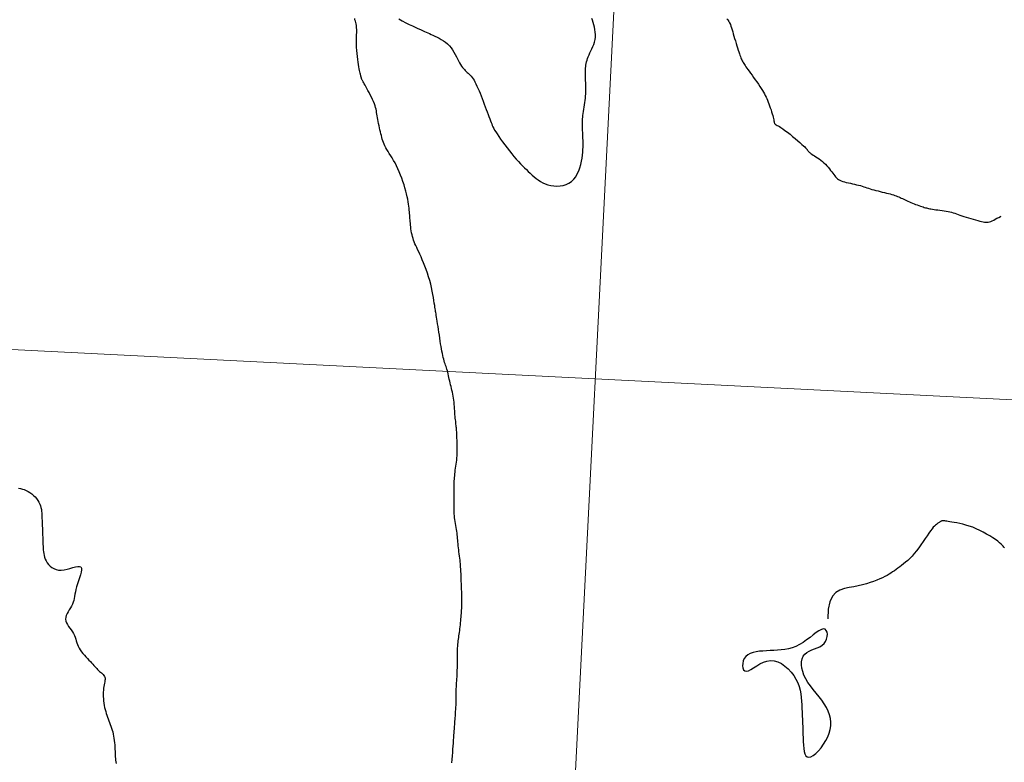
# Model space of a CAD drawing. Header units: millimetres. Extents: x 32690613 to 32693367, y 5343692 to 5344708.
# Tile 518 of 656: x 32692417 to 32692451, y 5344389 to 5344414. Entities that reach past the tile are written whole.
import ezdxf

# ---------------------------------------------------------------- set-up
doc = ezdxf.new("R2010")
doc.units = ezdxf.units.MM
doc.header["$LTSCALE"] = 20
doc.layers.get('0').update_dxf_attribs({"lineweight": 18})
doc.layers.get('Defpoints').update_dxf_attribs({"color": 11, "lineweight": 18})
doc.layers.add('02-DGM_HL_493.00', color=102, linetype='Continuous')

# ---------------------------------------------------------------- blocks, each defined once
blk = doc.blocks.new('A$C78070446')
for p, q in [((4469733.773, 5343068.963), (4469667.482, 5342330.093)), ((4469498.77, 5342951.42), (4470248.353, 5342884.169))]:
    blk.add_line(p, q)

msp = doc.modelspace()

# ---------------------------------------------------------------- linework, layer by layer
at = {"layer": '02-DGM_HL_493.00', "elevation": 493, "flags": 128}
for points in [[(32692431.958, 5344389.127), (32692431.966, 5344389.246), (32692431.975, 5344389.363), (32692431.983, 5344389.477), (32692431.991, 5344389.589), (32692431.999, 5344389.696), (32692432.006, 5344389.798), (32692432.013, 5344389.896), (32692432.02, 5344389.986), (32692432.026, 5344390.07), (32692432.031, 5344390.146), (32692432.036, 5344390.213), (32692432.04, 5344390.272), (32692432.044, 5344390.323), (32692432.047, 5344390.369), (32692432.05, 5344390.412), (32692432.053, 5344390.454), (32692432.056, 5344390.498), (32692432.06, 5344390.545), (32692432.063, 5344390.598), (32692432.068, 5344390.658), (32692432.072, 5344390.724), (32692432.077, 5344390.795), (32692432.082, 5344390.868), (32692432.087, 5344390.942), (32692432.091, 5344391.014), (32692432.095, 5344391.084), (32692432.098, 5344391.15), (32692432.099, 5344391.209), (32692432.101, 5344391.264), (32692432.101, 5344391.313), (32692432.101, 5344391.359), (32692432.101, 5344391.402), (32692432.101, 5344391.443), (32692432.101, 5344391.483), (32692432.101, 5344391.522), (32692432.102, 5344391.562), (32692432.104, 5344391.604), (32692432.105, 5344391.646), (32692432.107, 5344391.692), (32692432.11, 5344391.74), (32692432.113, 5344391.791), (32692432.116, 5344391.847), (32692432.12, 5344391.907), (32692432.124, 5344391.972), (32692432.128, 5344392.042), (32692432.132, 5344392.115), (32692432.136, 5344392.191), (32692432.139, 5344392.269), (32692432.142, 5344392.349), (32692432.145, 5344392.429), (32692432.146, 5344392.508), (32692432.147, 5344392.587), (32692432.147, 5344392.664), (32692432.147, 5344392.74), (32692432.146, 5344392.814), (32692432.146, 5344392.886), (32692432.147, 5344392.956), (32692432.149, 5344393.023), (32692432.152, 5344393.087), (32692432.156, 5344393.148), (32692432.162, 5344393.207), (32692432.169, 5344393.264), (32692432.177, 5344393.321), (32692432.186, 5344393.377), (32692432.195, 5344393.434), (32692432.203, 5344393.491), (32692432.212, 5344393.551), (32692432.22, 5344393.614), (32692432.228, 5344393.678), (32692432.235, 5344393.744), (32692432.241, 5344393.81), (32692432.248, 5344393.877), (32692432.254, 5344393.944), (32692432.259, 5344394.009), (32692432.265, 5344394.073), (32692432.27, 5344394.135), (32692432.275, 5344394.194), (32692432.28, 5344394.252), (32692432.284, 5344394.308), (32692432.288, 5344394.362), (32692432.291, 5344394.415), (32692432.293, 5344394.467), (32692432.295, 5344394.518), (32692432.296, 5344394.568), (32692432.296, 5344394.618), (32692432.296, 5344394.668), (32692432.295, 5344394.719), (32692432.294, 5344394.771), (32692432.292, 5344394.826), (32692432.29, 5344394.883), (32692432.287, 5344394.943), (32692432.285, 5344395.008), (32692432.282, 5344395.075), (32692432.28, 5344395.144), (32692432.277, 5344395.214), (32692432.274, 5344395.284), (32692432.271, 5344395.353), (32692432.269, 5344395.42), (32692432.266, 5344395.485), (32692432.264, 5344395.545), (32692432.262, 5344395.603), (32692432.259, 5344395.659), (32692432.256, 5344395.714), (32692432.252, 5344395.768), (32692432.248, 5344395.824), (32692432.243, 5344395.882), (32692432.237, 5344395.942), (32692432.23, 5344396.006), (32692432.221, 5344396.073), (32692432.212, 5344396.143), (32692432.203, 5344396.213), (32692432.194, 5344396.285), (32692432.185, 5344396.356), (32692432.177, 5344396.425), (32692432.169, 5344396.493), (32692432.163, 5344396.559), (32692432.157, 5344396.622), (32692432.152, 5344396.683), (32692432.147, 5344396.743), (32692432.142, 5344396.803), (32692432.136, 5344396.863), (32692432.129, 5344396.923), (32692432.121, 5344396.985), (32692432.112, 5344397.048), (32692432.101, 5344397.112), (32692432.09, 5344397.178), (32692432.079, 5344397.244), (32692432.067, 5344397.31), (32692432.057, 5344397.377), (32692432.048, 5344397.444), (32692432.041, 5344397.51), (32692432.036, 5344397.575), (32692432.033, 5344397.64), (32692432.032, 5344397.704), (32692432.031, 5344397.768), (32692432.032, 5344397.831), (32692432.033, 5344397.894), (32692432.034, 5344397.957), (32692432.035, 5344398.019), (32692432.035, 5344398.082), (32692432.034, 5344398.144), (32692432.033, 5344398.206), (32692432.032, 5344398.268), (32692432.032, 5344398.33), (32692432.031, 5344398.391), (32692432.03, 5344398.452), (32692432.031, 5344398.512), (32692432.031, 5344398.571), (32692432.033, 5344398.63), (32692432.036, 5344398.689), (32692432.039, 5344398.748), (32692432.043, 5344398.808), (32692432.049, 5344398.868), (32692432.055, 5344398.929), (32692432.062, 5344398.991), (32692432.071, 5344399.054), (32692432.08, 5344399.119), (32692432.09, 5344399.186), (32692432.099, 5344399.254), (32692432.108, 5344399.324), (32692432.117, 5344399.396), (32692432.124, 5344399.469), (32692432.129, 5344399.544), (32692432.133, 5344399.621), (32692432.135, 5344399.699), (32692432.135, 5344399.777), (32692432.135, 5344399.853), (32692432.133, 5344399.929), (32692432.131, 5344400.001), (32692432.129, 5344400.071), (32692432.126, 5344400.136), (32692432.124, 5344400.196), (32692432.122, 5344400.251), (32692432.119, 5344400.303), (32692432.117, 5344400.352), (32692432.114, 5344400.398), (32692432.111, 5344400.443), (32692432.108, 5344400.487), (32692432.104, 5344400.531), (32692432.099, 5344400.575), (32692432.094, 5344400.621), (32692432.089, 5344400.668), (32692432.083, 5344400.717), (32692432.077, 5344400.768), (32692432.071, 5344400.822), (32692432.065, 5344400.879), (32692432.06, 5344400.939), (32692432.055, 5344401.003), (32692432.051, 5344401.071), (32692432.046, 5344401.141), (32692432.041, 5344401.212), (32692432.035, 5344401.284), (32692432.028, 5344401.357), (32692432.02, 5344401.429), (32692432.01, 5344401.5), (32692431.999, 5344401.569), (32692431.986, 5344401.636), (32692431.972, 5344401.702), (32692431.957, 5344401.766), (32692431.941, 5344401.83), (32692431.926, 5344401.893), (32692431.91, 5344401.955), (32692431.895, 5344402.017), (32692431.881, 5344402.079), (32692431.867, 5344402.14), (32692431.854, 5344402.201), (32692431.841, 5344402.261), (32692431.828, 5344402.319), (32692431.815, 5344402.375), (32692431.801, 5344402.429), (32692431.787, 5344402.48), (32692431.772, 5344402.528), (32692431.757, 5344402.574), (32692431.741, 5344402.619), (32692431.725, 5344402.665), (32692431.709, 5344402.712), (32692431.692, 5344402.762), (32692431.676, 5344402.816), (32692431.661, 5344402.875), (32692431.646, 5344402.94), (32692431.631, 5344403.011), (32692431.617, 5344403.087), (32692431.603, 5344403.168), (32692431.589, 5344403.254), (32692431.574, 5344403.344), (32692431.56, 5344403.437), (32692431.546, 5344403.534), (32692431.531, 5344403.633), (32692431.516, 5344403.732), (32692431.501, 5344403.831), (32692431.486, 5344403.928), (32692431.472, 5344404.02), (32692431.459, 5344404.105), (32692431.446, 5344404.183), (32692431.436, 5344404.251), (32692431.426, 5344404.307), (32692431.418, 5344404.356), (32692431.411, 5344404.399), (32692431.404, 5344404.44), (32692431.396, 5344404.481), (32692431.389, 5344404.527), (32692431.38, 5344404.581), (32692431.371, 5344404.644), (32692431.359, 5344404.721), (32692431.346, 5344404.809), (32692431.33, 5344404.908), (32692431.311, 5344405.015), (32692431.29, 5344405.128), (32692431.265, 5344405.247), (32692431.236, 5344405.369), (32692431.204, 5344405.493), (32692431.167, 5344405.616), (32692431.128, 5344405.738), (32692431.085, 5344405.858), (32692431.041, 5344405.974), (32692430.996, 5344406.086), (32692430.952, 5344406.192), (32692430.909, 5344406.291), (32692430.868, 5344406.383), (32692430.829, 5344406.466), (32692430.794, 5344406.541), (32692430.761, 5344406.61), (32692430.731, 5344406.675), (32692430.703, 5344406.736), (32692430.679, 5344406.796), (32692430.656, 5344406.855), (32692430.636, 5344406.916), (32692430.619, 5344406.979), (32692430.603, 5344407.044), (32692430.59, 5344407.11), (32692430.578, 5344407.177), (32692430.568, 5344407.243), (32692430.559, 5344407.308), (32692430.552, 5344407.371), (32692430.546, 5344407.432), (32692430.541, 5344407.489), (32692430.536, 5344407.544), (32692430.532, 5344407.598), (32692430.528, 5344407.651), (32692430.524, 5344407.704), (32692430.52, 5344407.759), (32692430.515, 5344407.816), (32692430.509, 5344407.876), (32692430.502, 5344407.941), (32692430.494, 5344408.01), (32692430.483, 5344408.083), (32692430.471, 5344408.161), (32692430.456, 5344408.244), (32692430.438, 5344408.332), (32692430.416, 5344408.425), (32692430.391, 5344408.524), (32692430.363, 5344408.628), (32692430.331, 5344408.735), (32692430.295, 5344408.846), (32692430.256, 5344408.957), (32692430.215, 5344409.068), (32692430.171, 5344409.177), (32692430.125, 5344409.282), (32692430.078, 5344409.382), (32692430.028, 5344409.476), (32692429.978, 5344409.564), (32692429.929, 5344409.646), (32692429.88, 5344409.724), (32692429.833, 5344409.796), (32692429.789, 5344409.865), (32692429.748, 5344409.931), (32692429.712, 5344409.993), (32692429.681, 5344410.053), (32692429.654, 5344410.112), (32692429.631, 5344410.169), (32692429.612, 5344410.226), (32692429.594, 5344410.284), (32692429.578, 5344410.343), (32692429.563, 5344410.403), (32692429.547, 5344410.466), (32692429.532, 5344410.532), (32692429.515, 5344410.601), (32692429.499, 5344410.671), (32692429.483, 5344410.741), (32692429.467, 5344410.811), (32692429.453, 5344410.88), (32692429.44, 5344410.947), (32692429.429, 5344411.011), (32692429.419, 5344411.071), (32692429.411, 5344411.129), (32692429.403, 5344411.185), (32692429.394, 5344411.241), (32692429.383, 5344411.298), (32692429.368, 5344411.357), (32692429.35, 5344411.42), (32692429.327, 5344411.486), (32692429.298, 5344411.558), (32692429.264, 5344411.634), (32692429.227, 5344411.711), (32692429.188, 5344411.789), (32692429.148, 5344411.865), (32692429.109, 5344411.938), (32692429.072, 5344412.005), (32692429.039, 5344412.065), (32692429.01, 5344412.116), (32692428.985, 5344412.159), (32692428.965, 5344412.195), (32692428.947, 5344412.225), (32692428.933, 5344412.25), (32692428.922, 5344412.272), (32692428.912, 5344412.29), (32692428.905, 5344412.306), (32692428.899, 5344412.321), (32692428.893, 5344412.335), (32692428.889, 5344412.348), (32692428.885, 5344412.361), (32692428.882, 5344412.375), (32692428.879, 5344412.388), (32692428.876, 5344412.401), (32692428.872, 5344412.415), (32692428.868, 5344412.431), (32692428.863, 5344412.448), (32692428.858, 5344412.468), (32692428.851, 5344412.493), (32692428.844, 5344412.525), (32692428.835, 5344412.563), (32692428.825, 5344412.61), (32692428.814, 5344412.667), (32692428.802, 5344412.734), (32692428.789, 5344412.811), (32692428.775, 5344412.897), (32692428.762, 5344412.989), (32692428.75, 5344413.087), (32692428.739, 5344413.19), (32692428.731, 5344413.295), (32692428.725, 5344413.402), (32692428.722, 5344413.509), (32692428.722, 5344413.614), (32692428.723, 5344413.717), (32692428.725, 5344413.816), (32692428.726, 5344413.909), (32692428.726, 5344413.995), (32692428.724, 5344414.072), (32692428.718, 5344414.14), (32692428.708, 5344414.197), (32692428.696, 5344414.246), (32692428.683, 5344414.29), (32692428.669, 5344414.332), (32692428.658, 5344414.375)], [(32692430.151, 5344414.369), (32692430.274, 5344414.299), (32692430.394, 5344414.235), (32692430.508, 5344414.177), (32692430.615, 5344414.126), (32692430.715, 5344414.08), (32692430.805, 5344414.039), (32692430.885, 5344414.003), (32692430.956, 5344413.971), (32692431.021, 5344413.941), (32692431.081, 5344413.914), (32692431.138, 5344413.888), (32692431.195, 5344413.863), (32692431.253, 5344413.836), (32692431.314, 5344413.809), (32692431.38, 5344413.779), (32692431.45, 5344413.746), (32692431.523, 5344413.709), (32692431.596, 5344413.669), (32692431.669, 5344413.623), (32692431.74, 5344413.573), (32692431.807, 5344413.517), (32692431.87, 5344413.455), (32692431.927, 5344413.387), (32692431.978, 5344413.313), (32692432.025, 5344413.237), (32692432.067, 5344413.159), (32692432.107, 5344413.081), (32692432.144, 5344413.007), (32692432.179, 5344412.936), (32692432.213, 5344412.871), (32692432.246, 5344412.813), (32692432.279, 5344412.763), (32692432.312, 5344412.718), (32692432.345, 5344412.678), (32692432.378, 5344412.642), (32692432.41, 5344412.609), (32692432.443, 5344412.578), (32692432.475, 5344412.548), (32692432.508, 5344412.517), (32692432.54, 5344412.486), (32692432.573, 5344412.453), (32692432.606, 5344412.417), (32692432.638, 5344412.377), (32692432.671, 5344412.332), (32692432.705, 5344412.282), (32692432.738, 5344412.224), (32692432.772, 5344412.159), (32692432.806, 5344412.087), (32692432.84, 5344412.01), (32692432.875, 5344411.927), (32692432.91, 5344411.841), (32692432.944, 5344411.751), (32692432.979, 5344411.66), (32692433.014, 5344411.568), (32692433.049, 5344411.476), (32692433.083, 5344411.384), (32692433.117, 5344411.295), (32692433.15, 5344411.208), (32692433.181, 5344411.126), (32692433.21, 5344411.048), (32692433.237, 5344410.976), (32692433.262, 5344410.91), (32692433.284, 5344410.852), (32692433.305, 5344410.799), (32692433.326, 5344410.749), (32692433.348, 5344410.7), (32692433.375, 5344410.649), (32692433.405, 5344410.593), (32692433.443, 5344410.531), (32692433.488, 5344410.46), (32692433.543, 5344410.379), (32692433.605, 5344410.288), (32692433.674, 5344410.191), (32692433.748, 5344410.09), (32692433.825, 5344409.987), (32692433.904, 5344409.884), (32692433.983, 5344409.785), (32692434.06, 5344409.691), (32692434.135, 5344409.603), (32692434.208, 5344409.523), (32692434.278, 5344409.448), (32692434.347, 5344409.379), (32692434.414, 5344409.313), (32692434.48, 5344409.25), (32692434.546, 5344409.188), (32692434.61, 5344409.128), (32692434.676, 5344409.068), (32692434.742, 5344409.01), (32692434.809, 5344408.953), (32692434.88, 5344408.899), (32692434.954, 5344408.849), (32692435.034, 5344408.805), (32692435.118, 5344408.766), (32692435.21, 5344408.735), (32692435.308, 5344408.711), (32692435.411, 5344408.697), (32692435.518, 5344408.693), (32692435.625, 5344408.699), (32692435.73, 5344408.717), (32692435.831, 5344408.747), (32692435.925, 5344408.791), (32692436.011, 5344408.849), (32692436.087, 5344408.922), (32692436.152, 5344409.008), (32692436.208, 5344409.103), (32692436.255, 5344409.206), (32692436.293, 5344409.314), (32692436.325, 5344409.425), (32692436.35, 5344409.535), (32692436.37, 5344409.642), (32692436.384, 5344409.744), (32692436.394, 5344409.841), (32692436.4, 5344409.932), (32692436.403, 5344410.018), (32692436.404, 5344410.099), (32692436.403, 5344410.175), (32692436.401, 5344410.245), (32692436.399, 5344410.31), (32692436.397, 5344410.37), (32692436.395, 5344410.425), (32692436.393, 5344410.477), (32692436.391, 5344410.525), (32692436.389, 5344410.571), (32692436.387, 5344410.615), (32692436.385, 5344410.657), (32692436.384, 5344410.699), (32692436.382, 5344410.74), (32692436.381, 5344410.783), (32692436.38, 5344410.827), (32692436.381, 5344410.872), (32692436.382, 5344410.921), (32692436.385, 5344410.972), (32692436.39, 5344411.028), (32692436.396, 5344411.088), (32692436.405, 5344411.154), (32692436.416, 5344411.223), (32692436.428, 5344411.296), (32692436.441, 5344411.372), (32692436.453, 5344411.448), (32692436.465, 5344411.525), (32692436.476, 5344411.601), (32692436.485, 5344411.676), (32692436.491, 5344411.748), (32692436.495, 5344411.817), (32692436.498, 5344411.885), (32692436.498, 5344411.951), (32692436.498, 5344412.015), (32692436.496, 5344412.079), (32692436.494, 5344412.142), (32692436.492, 5344412.204), (32692436.489, 5344412.267), (32692436.487, 5344412.329), (32692436.485, 5344412.391), (32692436.484, 5344412.452), (32692436.484, 5344412.512), (32692436.484, 5344412.572), (32692436.486, 5344412.631), (32692436.49, 5344412.688), (32692436.495, 5344412.744), (32692436.501, 5344412.798), (32692436.511, 5344412.853), (32692436.523, 5344412.908), (32692436.538, 5344412.964), (32692436.556, 5344413.021), (32692436.579, 5344413.08), (32692436.605, 5344413.143), (32692436.636, 5344413.208), (32692436.669, 5344413.276), (32692436.704, 5344413.348), (32692436.737, 5344413.422), (32692436.768, 5344413.499), (32692436.793, 5344413.578), (32692436.813, 5344413.66), (32692436.824, 5344413.743), (32692436.825, 5344413.829), (32692436.818, 5344413.915), (32692436.804, 5344414.001), (32692436.785, 5344414.085), (32692436.764, 5344414.166), (32692436.741, 5344414.243), (32692436.719, 5344414.315), (32692436.699, 5344414.38)], [(32692441.273, 5344414.371), (32692441.311, 5344414.327), (32692441.344, 5344414.28), (32692441.373, 5344414.229), (32692441.397, 5344414.176), (32692441.419, 5344414.119), (32692441.439, 5344414.058), (32692441.458, 5344413.994), (32692441.477, 5344413.925), (32692441.497, 5344413.853), (32692441.519, 5344413.776), (32692441.542, 5344413.696), (32692441.567, 5344413.615), (32692441.592, 5344413.534), (32692441.616, 5344413.454), (32692441.641, 5344413.378), (32692441.664, 5344413.306), (32692441.685, 5344413.241), (32692441.704, 5344413.183), (32692441.722, 5344413.132), (32692441.738, 5344413.086), (32692441.754, 5344413.046), (32692441.769, 5344413.009), (32692441.784, 5344412.975), (32692441.799, 5344412.943), (32692441.815, 5344412.912), (32692441.833, 5344412.882), (32692441.852, 5344412.85), (32692441.874, 5344412.817), (32692441.899, 5344412.78), (32692441.927, 5344412.74), (32692441.959, 5344412.695), (32692441.995, 5344412.645), (32692442.037, 5344412.588), (32692442.083, 5344412.523), (32692442.134, 5344412.453), (32692442.187, 5344412.378), (32692442.242, 5344412.302), (32692442.297, 5344412.224), (32692442.35, 5344412.147), (32692442.4, 5344412.073), (32692442.445, 5344412.003), (32692442.486, 5344411.938), (32692442.521, 5344411.878), (32692442.553, 5344411.822), (32692442.581, 5344411.767), (32692442.607, 5344411.713), (32692442.631, 5344411.659), (32692442.654, 5344411.603), (32692442.678, 5344411.543), (32692442.703, 5344411.479), (32692442.727, 5344411.413), (32692442.752, 5344411.344), (32692442.776, 5344411.276), (32692442.798, 5344411.209), (32692442.819, 5344411.144), (32692442.836, 5344411.084), (32692442.851, 5344411.029), (32692442.862, 5344410.981), (32692442.87, 5344410.94), (32692442.876, 5344410.905), (32692442.88, 5344410.875), (32692442.885, 5344410.85), (32692442.89, 5344410.829), (32692442.896, 5344410.812), (32692442.905, 5344410.799), (32692442.917, 5344410.788), (32692442.933, 5344410.778), (32692442.954, 5344410.766), (32692442.982, 5344410.753), (32692443.017, 5344410.734), (32692443.06, 5344410.709), (32692443.113, 5344410.676), (32692443.176, 5344410.634), (32692443.25, 5344410.58), (32692443.333, 5344410.517), (32692443.42, 5344410.448), (32692443.51, 5344410.375), (32692443.598, 5344410.302), (32692443.682, 5344410.232), (32692443.759, 5344410.166), (32692443.825, 5344410.108), (32692443.877, 5344410.06), (32692443.918, 5344410.022), (32692443.949, 5344409.991), (32692443.971, 5344409.967), (32692443.987, 5344409.948), (32692443.998, 5344409.932), (32692444.006, 5344409.919), (32692444.013, 5344409.907), (32692444.021, 5344409.895), (32692444.031, 5344409.881), (32692444.043, 5344409.867), (32692444.058, 5344409.851), (32692444.076, 5344409.834), (32692444.099, 5344409.815), (32692444.128, 5344409.794), (32692444.162, 5344409.771), (32692444.203, 5344409.745), (32692444.249, 5344409.717), (32692444.299, 5344409.685), (32692444.352, 5344409.651), (32692444.407, 5344409.614), (32692444.463, 5344409.574), (32692444.518, 5344409.53), (32692444.571, 5344409.484), (32692444.621, 5344409.435), (32692444.669, 5344409.383), (32692444.714, 5344409.33), (32692444.756, 5344409.277), (32692444.796, 5344409.224), (32692444.834, 5344409.173), (32692444.87, 5344409.125), (32692444.904, 5344409.08), (32692444.936, 5344409.04), (32692444.967, 5344409.004), (32692445, 5344408.972), (32692445.033, 5344408.943), (32692445.07, 5344408.917), (32692445.11, 5344408.894), (32692445.156, 5344408.872), (32692445.207, 5344408.853), (32692445.265, 5344408.835), (32692445.329, 5344408.818), (32692445.398, 5344408.802), (32692445.468, 5344408.786), (32692445.54, 5344408.771), (32692445.611, 5344408.755), (32692445.68, 5344408.74), (32692445.746, 5344408.724), (32692445.807, 5344408.707), (32692445.864, 5344408.69), (32692445.918, 5344408.672), (32692445.971, 5344408.654), (32692446.024, 5344408.636), (32692446.078, 5344408.617), (32692446.135, 5344408.599), (32692446.196, 5344408.58), (32692446.262, 5344408.562), (32692446.331, 5344408.544), (32692446.404, 5344408.526), (32692446.477, 5344408.508), (32692446.55, 5344408.491), (32692446.623, 5344408.474), (32692446.692, 5344408.457), (32692446.758, 5344408.441), (32692446.818, 5344408.425), (32692446.874, 5344408.409), (32692446.927, 5344408.393), (32692446.976, 5344408.376), (32692447.022, 5344408.36), (32692447.066, 5344408.343), (32692447.11, 5344408.325), (32692447.152, 5344408.306), (32692447.195, 5344408.287), (32692447.237, 5344408.266), (32692447.281, 5344408.245), (32692447.325, 5344408.223), (32692447.371, 5344408.201), (32692447.418, 5344408.179), (32692447.467, 5344408.156), (32692447.518, 5344408.134), (32692447.571, 5344408.113), (32692447.625, 5344408.092), (32692447.68, 5344408.071), (32692447.735, 5344408.052), (32692447.789, 5344408.033), (32692447.84, 5344408.016), (32692447.888, 5344407.999), (32692447.933, 5344407.985), (32692447.973, 5344407.971), (32692448.01, 5344407.96), (32692448.045, 5344407.949), (32692448.08, 5344407.939), (32692448.116, 5344407.931), (32692448.156, 5344407.922), (32692448.2, 5344407.915), (32692448.249, 5344407.907), (32692448.306, 5344407.9), (32692448.369, 5344407.892), (32692448.436, 5344407.885), (32692448.506, 5344407.876), (32692448.578, 5344407.867), (32692448.649, 5344407.857), (32692448.718, 5344407.846), (32692448.783, 5344407.833), (32692448.844, 5344407.819), (32692448.901, 5344407.804), (32692448.956, 5344407.787), (32692449.01, 5344407.769), (32692449.064, 5344407.75), (32692449.121, 5344407.729), (32692449.182, 5344407.708), (32692449.247, 5344407.685), (32692449.319, 5344407.661), (32692449.395, 5344407.637), (32692449.475, 5344407.612), (32692449.555, 5344407.588), (32692449.635, 5344407.565), (32692449.712, 5344407.543), (32692449.785, 5344407.523), (32692449.852, 5344407.505), (32692449.912, 5344407.491), (32692449.965, 5344407.479), (32692450.013, 5344407.471), (32692450.057, 5344407.467), (32692450.099, 5344407.466), (32692450.141, 5344407.471), (32692450.183, 5344407.48), (32692450.228, 5344407.495), (32692450.276, 5344407.515), (32692450.327, 5344407.54), (32692450.381, 5344407.568), (32692450.437, 5344407.6), (32692450.496, 5344407.632), (32692450.555, 5344407.666), (32692450.575, 5344407.677)], [(32692417.264, 5344398.443), (32692417.327, 5344398.429), (32692417.391, 5344398.414), (32692417.454, 5344398.395), (32692417.517, 5344398.369), (32692417.581, 5344398.337), (32692417.644, 5344398.297), (32692417.705, 5344398.252), (32692417.764, 5344398.202), (32692417.819, 5344398.147), (32692417.869, 5344398.09), (32692417.913, 5344398.03), (32692417.95, 5344397.969), (32692417.98, 5344397.908), (32692418.003, 5344397.846), (32692418.02, 5344397.784), (32692418.033, 5344397.722), (32692418.041, 5344397.66), (32692418.047, 5344397.598), (32692418.05, 5344397.535), (32692418.053, 5344397.473), (32692418.055, 5344397.411), (32692418.058, 5344397.348), (32692418.06, 5344397.286), (32692418.063, 5344397.223), (32692418.065, 5344397.161), (32692418.068, 5344397.098), (32692418.07, 5344397.036), (32692418.072, 5344396.973), (32692418.075, 5344396.911), (32692418.077, 5344396.848), (32692418.08, 5344396.786), (32692418.082, 5344396.724), (32692418.085, 5344396.661), (32692418.087, 5344396.599), (32692418.089, 5344396.536), (32692418.092, 5344396.474), (32692418.095, 5344396.411), (32692418.098, 5344396.349), (32692418.104, 5344396.287), (32692418.112, 5344396.224), (32692418.124, 5344396.162), (32692418.142, 5344396.1), (32692418.165, 5344396.039), (32692418.195, 5344395.977), (32692418.232, 5344395.917), (32692418.278, 5344395.858), (32692418.331, 5344395.804), (32692418.391, 5344395.756), (32692418.459, 5344395.716), (32692418.534, 5344395.686), (32692418.617, 5344395.668), (32692418.707, 5344395.664), (32692418.804, 5344395.675), (32692418.904, 5344395.696), (32692419.004, 5344395.724), (32692419.1, 5344395.752), (32692419.188, 5344395.776), (32692419.265, 5344395.791), (32692419.327, 5344395.792), (32692419.37, 5344395.773), (32692419.392, 5344395.732), (32692419.395, 5344395.67), (32692419.383, 5344395.592), (32692419.36, 5344395.502), (32692419.329, 5344395.403), (32692419.295, 5344395.301), (32692419.26, 5344395.199), (32692419.23, 5344395.1), (32692419.206, 5344395.009), (32692419.187, 5344394.925), (32692419.172, 5344394.848), (32692419.159, 5344394.775), (32692419.146, 5344394.705), (32692419.13, 5344394.639), (32692419.111, 5344394.575), (32692419.086, 5344394.511), (32692419.054, 5344394.447), (32692419.017, 5344394.383), (32692418.978, 5344394.319), (32692418.94, 5344394.255), (32692418.905, 5344394.191), (32692418.878, 5344394.128), (32692418.861, 5344394.064), (32692418.856, 5344394.002), (32692418.865, 5344393.939), (32692418.888, 5344393.878), (32692418.92, 5344393.817), (32692418.959, 5344393.756), (32692419.002, 5344393.695), (32692419.046, 5344393.634), (32692419.088, 5344393.573), (32692419.125, 5344393.512), (32692419.155, 5344393.45), (32692419.179, 5344393.389), (32692419.2, 5344393.327), (32692419.218, 5344393.265), (32692419.236, 5344393.203), (32692419.257, 5344393.142), (32692419.281, 5344393.08), (32692419.311, 5344393.019), (32692419.348, 5344392.958), (32692419.392, 5344392.897), (32692419.44, 5344392.838), (32692419.491, 5344392.78), (32692419.544, 5344392.723), (32692419.597, 5344392.669), (32692419.648, 5344392.616), (32692419.696, 5344392.567), (32692419.739, 5344392.52), (32692419.778, 5344392.476), (32692419.815, 5344392.434), (32692419.848, 5344392.395), (32692419.88, 5344392.359), (32692419.912, 5344392.324), (32692419.943, 5344392.292), (32692419.975, 5344392.261), (32692420.008, 5344392.231), (32692420.041, 5344392.203), (32692420.074, 5344392.176), (32692420.105, 5344392.148), (32692420.133, 5344392.121), (32692420.157, 5344392.092), (32692420.176, 5344392.062), (32692420.189, 5344392.03), (32692420.195, 5344391.996), (32692420.196, 5344391.959), (32692420.191, 5344391.919), (32692420.183, 5344391.875), (32692420.173, 5344391.828), (32692420.162, 5344391.777), (32692420.152, 5344391.722), (32692420.142, 5344391.661), (32692420.136, 5344391.596), (32692420.132, 5344391.527), (32692420.131, 5344391.454), (32692420.133, 5344391.379), (32692420.137, 5344391.303), (32692420.144, 5344391.227), (32692420.153, 5344391.152), (32692420.165, 5344391.078), (32692420.18, 5344391.007), (32692420.196, 5344390.938), (32692420.215, 5344390.872), (32692420.235, 5344390.807), (32692420.256, 5344390.743), (32692420.279, 5344390.68), (32692420.301, 5344390.618), (32692420.325, 5344390.556), (32692420.348, 5344390.495), (32692420.371, 5344390.433), (32692420.393, 5344390.37), (32692420.414, 5344390.306), (32692420.434, 5344390.241), (32692420.453, 5344390.174), (32692420.47, 5344390.106), (32692420.484, 5344390.034), (32692420.496, 5344389.961), (32692420.506, 5344389.885), (32692420.514, 5344389.809), (32692420.52, 5344389.734), (32692420.525, 5344389.659), (32692420.529, 5344389.587), (32692420.532, 5344389.518), (32692420.535, 5344389.453), (32692420.537, 5344389.392), (32692420.54, 5344389.336), (32692420.544, 5344389.28), (32692420.55, 5344389.224), (32692420.559, 5344389.165), (32692420.572, 5344389.102)], [(32692450.693, 5344396.422), (32692450.675, 5344396.449), (32692450.652, 5344396.479), (32692450.62, 5344396.513), (32692450.579, 5344396.551), (32692450.527, 5344396.595), (32692450.462, 5344396.645), (32692450.383, 5344396.701), (32692450.293, 5344396.761), (32692450.193, 5344396.824), (32692450.085, 5344396.888), (32692449.971, 5344396.951), (32692449.853, 5344397.012), (32692449.734, 5344397.068), (32692449.615, 5344397.118), (32692449.498, 5344397.16), (32692449.385, 5344397.195), (32692449.277, 5344397.223), (32692449.175, 5344397.247), (32692449.079, 5344397.265), (32692448.992, 5344397.28), (32692448.913, 5344397.293), (32692448.845, 5344397.304), (32692448.787, 5344397.313), (32692448.74, 5344397.322), (32692448.701, 5344397.329), (32692448.669, 5344397.335), (32692448.643, 5344397.339), (32692448.621, 5344397.342), (32692448.603, 5344397.342), (32692448.587, 5344397.341), (32692448.571, 5344397.337), (32692448.556, 5344397.331), (32692448.541, 5344397.324), (32692448.525, 5344397.315), (32692448.509, 5344397.304), (32692448.492, 5344397.293), (32692448.474, 5344397.28), (32692448.454, 5344397.267), (32692448.433, 5344397.253), (32692448.41, 5344397.237), (32692448.383, 5344397.218), (32692448.353, 5344397.192), (32692448.319, 5344397.16), (32692448.28, 5344397.118), (32692448.237, 5344397.066), (32692448.187, 5344397.001), (32692448.131, 5344396.923), (32692448.07, 5344396.833), (32692448.004, 5344396.736), (32692447.934, 5344396.633), (32692447.861, 5344396.528), (32692447.787, 5344396.423), (32692447.711, 5344396.322), (32692447.635, 5344396.227), (32692447.56, 5344396.141), (32692447.486, 5344396.064), (32692447.412, 5344395.994), (32692447.341, 5344395.931), (32692447.271, 5344395.873), (32692447.204, 5344395.821), (32692447.139, 5344395.772), (32692447.077, 5344395.727), (32692447.017, 5344395.684), (32692446.959, 5344395.643), (32692446.901, 5344395.603), (32692446.841, 5344395.564), (32692446.778, 5344395.525), (32692446.711, 5344395.486), (32692446.637, 5344395.447), (32692446.555, 5344395.406), (32692446.465, 5344395.365), (32692446.365, 5344395.323), (32692446.256, 5344395.281), (32692446.139, 5344395.24), (32692446.012, 5344395.201), (32692445.878, 5344395.164), (32692445.734, 5344395.131), (32692445.583, 5344395.102), (32692445.425, 5344395.075), (32692445.266, 5344395.041), (32692445.114, 5344394.988), (32692444.976, 5344394.904), (32692444.859, 5344394.776), (32692444.77, 5344394.593), (32692444.718, 5344394.342), (32692444.708, 5344394.011)]]:
    msp.add_lwpolyline(points, dxfattribs=at)
msp.add_lwpolyline([(32692443.865, 5344389.975), (32692443.87, 5344389.851), (32692443.877, 5344389.731), (32692443.888, 5344389.618), (32692443.904, 5344389.518), (32692443.927, 5344389.433), (32692443.959, 5344389.369), (32692444.002, 5344389.328), (32692444.058, 5344389.315), (32692444.127, 5344389.333), (32692444.207, 5344389.379), (32692444.293, 5344389.448), (32692444.383, 5344389.537), (32692444.472, 5344389.641), (32692444.557, 5344389.757), (32692444.633, 5344389.881), (32692444.698, 5344390.008), (32692444.748, 5344390.135), (32692444.782, 5344390.261), (32692444.8, 5344390.387), (32692444.803, 5344390.512), (32692444.791, 5344390.637), (32692444.762, 5344390.761), (32692444.718, 5344390.884), (32692444.659, 5344391.007), (32692444.584, 5344391.129), (32692444.498, 5344391.251), (32692444.404, 5344391.372), (32692444.306, 5344391.493), (32692444.208, 5344391.615), (32692444.114, 5344391.736), (32692444.028, 5344391.858), (32692443.954, 5344391.98), (32692443.894, 5344392.102), (32692443.85, 5344392.224), (32692443.822, 5344392.341), (32692443.81, 5344392.454), (32692443.814, 5344392.559), (32692443.834, 5344392.656), (32692443.869, 5344392.741), (32692443.921, 5344392.813), (32692443.989, 5344392.871), (32692444.068, 5344392.917), (32692444.156, 5344392.957), (32692444.248, 5344392.992), (32692444.34, 5344393.028), (32692444.427, 5344393.067), (32692444.507, 5344393.114), (32692444.574, 5344393.172), (32692444.626, 5344393.243), (32692444.662, 5344393.324), (32692444.682, 5344393.408), (32692444.687, 5344393.489), (32692444.676, 5344393.562), (32692444.651, 5344393.62), (32692444.61, 5344393.659), (32692444.555, 5344393.671), (32692444.485, 5344393.654), (32692444.403, 5344393.611), (32692444.31, 5344393.548), (32692444.208, 5344393.47), (32692444.099, 5344393.385), (32692443.983, 5344393.297), (32692443.864, 5344393.213), (32692443.742, 5344393.139), (32692443.619, 5344393.079), (32692443.496, 5344393.033), (32692443.372, 5344392.999), (32692443.248, 5344392.974), (32692443.123, 5344392.957), (32692442.999, 5344392.946), (32692442.874, 5344392.939), (32692442.749, 5344392.934), (32692442.624, 5344392.928), (32692442.502, 5344392.921), (32692442.383, 5344392.911), (32692442.271, 5344392.894), (32692442.167, 5344392.87), (32692442.073, 5344392.837), (32692441.991, 5344392.792), (32692441.923, 5344392.735), (32692441.871, 5344392.663), (32692441.835, 5344392.583), (32692441.815, 5344392.499), (32692441.81, 5344392.417), (32692441.821, 5344392.345), (32692441.846, 5344392.286), (32692441.887, 5344392.247), (32692441.942, 5344392.235), (32692442.012, 5344392.252), (32692442.094, 5344392.293), (32692442.187, 5344392.35), (32692442.29, 5344392.415), (32692442.4, 5344392.481), (32692442.517, 5344392.539), (32692442.638, 5344392.581), (32692442.762, 5344392.601), (32692442.887, 5344392.591), (32692443.011, 5344392.553), (32692443.133, 5344392.492), (32692443.249, 5344392.411), (32692443.358, 5344392.314), (32692443.458, 5344392.206), (32692443.546, 5344392.089), (32692443.621, 5344391.967), (32692443.681, 5344391.844), (32692443.727, 5344391.721), (32692443.761, 5344391.597), (32692443.786, 5344391.473), (32692443.803, 5344391.349), (32692443.814, 5344391.224), (32692443.821, 5344391.099), (32692443.826, 5344390.974), (32692443.831, 5344390.849), (32692443.836, 5344390.724), (32692443.841, 5344390.6), (32692443.846, 5344390.475), (32692443.851, 5344390.35), (32692443.856, 5344390.225), (32692443.86, 5344390.1)], close=True, dxfattribs=at)

# ---------------------------------------------------------------- block references
at = {"layer": 'Defpoints', "rotation": 2.237485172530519}
msp.add_blockref('A$C78070446', (28434719.524, -168960.664), dxfattribs=at)

doc.saveas('drawing.dxf')
